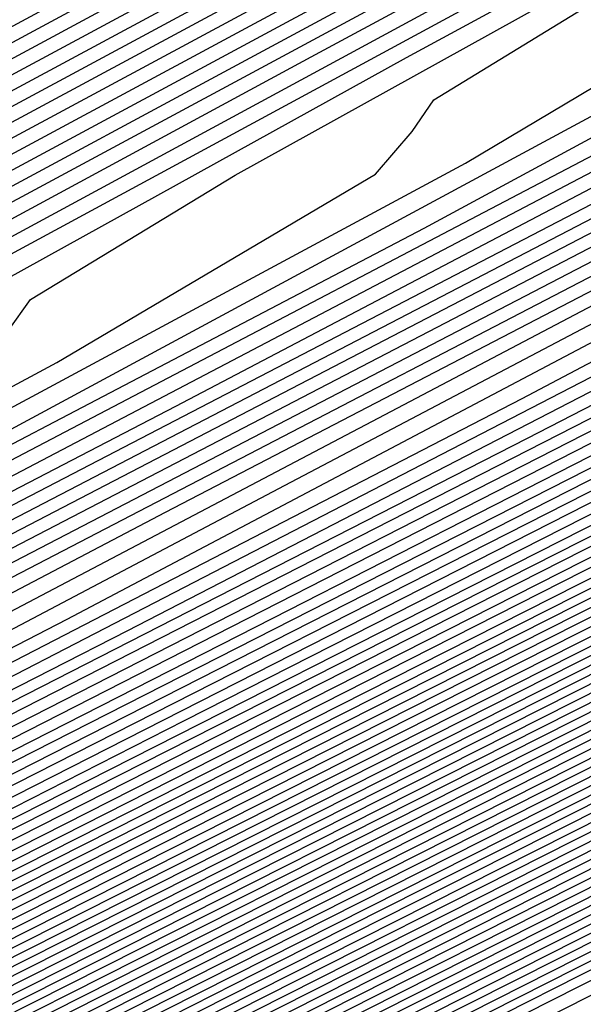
# Model space of a CAD drawing. Extents: x 3249832 to 3255657, y 13789405 to 13793316.
# Tile 470 of 656: x 3254730.337 to 3254731.321, y 13790595.907 to 13790597.625. Entities that reach past the tile are written whole.
import ezdxf

# ---------------------------------------------------------------- set-up
doc = ezdxf.new("R2010")
doc.units = 0
doc.header["$LTSCALE"] = 100
doc.header["$MEASUREMENT"] = 0
for name, color, linetype in [('GRATIO_CON', 10, 'CONTINUOUS'), ('GRATIO_ICON', 7, 'CONTINUOUS'), ('TARGETS_EAST', 7, 'CONTINUOUS')]:
    doc.layers.add(name, color=color, linetype=linetype)

# ---------------------------------------------------------------- blocks, each defined once
blk = doc.blocks.new('Gratio_032316_contours')
at = {"layer": 'GRATIO_CON', "color": 1, "linetype": 'Continuous', "flags": 128}
for points in [[(3254687.5981, 13790574.316), (3254694.5631, 13790577.6954), (3254702.7425, 13790581.6935), (3254709.6903, 13790585.0996), (3254713.5723, 13790587.005), (3254715.0027, 13790587.7087), (3254715.2076, 13790587.8111), (3254715.2155, 13790587.8162), (3254715.2646, 13790587.8408), (3254715.3952, 13790587.9046), (3254715.6275, 13790588.0179), (3254715.8997, 13790588.1512), (3254716.1297, 13790588.2654), (3254716.6303, 13790588.5199), (3254719.2939, 13790589.8681), (3254726.4082, 13790593.462), (3254739.168, 13790599.9031), (3254754.3988, 13790607.5903), (3254767.8337, 13790614.3719), (3254776.2164, 13790618.6078)], [(3254651.0069, 13790556.9616), (3254655.5123, 13790559.1072), (3254661.3217, 13790561.894), (3254668.1197, 13790565.1602), (3254674.8023, 13790568.3631), (3254680.0684, 13790570.8643), (3254683.1747, 13790572.3015), (3254685.6089, 13790573.4148), (3254689.4165, 13790575.2204), (3254695.9211, 13790578.3765), (3254703.5599, 13790582.1103), (3254710.0485, 13790585.2913), (3254713.674, 13790587.0708), (3254715.0098, 13790587.728), (3254715.2012, 13790587.8237), (3254715.5767, 13790588.0145), (3254718.1988, 13790589.3384), (3254725.3135, 13790592.9288), (3254738.0825, 13790599.3724), (3254753.3307, 13790607.0675), (3254766.7985, 13790613.8657), (3254775.2332, 13790618.1281)], [(3254651.9652, 13790557.4392), (3254656.6382, 13790559.6653), (3254662.6638, 13790562.5558), (3254669.7147, 13790565.9438), (3254676.6453, 13790569.2668), (3254682.1055, 13790571.8639), (3254685.3036, 13790573.3493), (3254687.6804, 13790574.4392), (3254691.2349, 13790576.1249), (3254697.2791, 13790579.0576), (3254704.3773, 13790582.5271), (3254710.4067, 13790585.483), (3254713.7756, 13790587.1366), (3254715.0169, 13790587.7472), (3254715.1948, 13790587.8363), (3254715.5637, 13790588.0238), (3254718.1399, 13790589.3246), (3254725.1298, 13790592.8522), (3254737.6771, 13790599.1838), (3254752.6727, 13790606.7516), (3254765.9448, 13790613.4511), (3254774.3039, 13790617.6754)], [(3254652.9236, 13790557.9168), (3254657.7641, 13790560.2233), (3254664.0059, 13790563.2177), (3254671.3097, 13790566.7274), (3254678.4883, 13790570.1706), (3254684.1427, 13790572.8635), (3254687.4325, 13790574.3972), (3254689.7518, 13790575.4635), (3254693.0532, 13790577.0293), (3254698.6371, 13790579.7386), (3254705.1948, 13790582.9439), (3254710.7649, 13790585.6747), (3254713.8772, 13790587.2023), (3254715.024, 13790587.7665), (3254715.1884, 13790587.8489), (3254715.5508, 13790588.0331), (3254718.0809, 13790589.3107), (3254724.9462, 13790592.7755), (3254737.2717, 13790598.9953), (3254752.0148, 13790606.4357), (3254765.0911, 13790613.0365), (3254773.3746, 13790617.2228)], [(3254651.3, 13790557.2133), (3254654.8403, 13790558.872), (3254660.0158, 13790561.3394), (3254666.6901, 13790564.5414), (3254674.4997, 13790568.2945), (3254682.1743, 13790571.9781), (3254688.2171, 13790574.8626), (3254691.6904, 13790576.4929), (3254693.8947, 13790577.5121), (3254696.69, 13790578.8381), (3254701.3532, 13790581.1008), (3254706.8296, 13790583.7776), (3254711.4814, 13790586.0581), (3254714.0805, 13790587.3339), (3254715.0382, 13790587.8051), (3254715.1756, 13790587.8741), (3254715.5248, 13790588.0517), (3254717.9631, 13790589.2831), (3254724.5788, 13790592.6221), (3254736.4608, 13790598.6182), (3254750.699, 13790605.8039), (3254763.3837, 13790612.2073), (3254771.5159, 13790616.3175)], [(3254652.1439, 13790557.6356), (3254655.7986, 13790559.3495), (3254661.1417, 13790561.8975), (3254668.0321, 13790565.2032), (3254676.0946, 13790569.078), (3254684.0173, 13790572.8819), (3254690.2542, 13790575.8622), (3254693.8193, 13790577.5407), (3254695.9661, 13790578.5364), (3254698.5083, 13790579.7426), (3254702.7112, 13790581.7819), (3254707.647, 13790584.1944), (3254711.8396, 13790586.2498), (3254714.1821, 13790587.3996), (3254715.0454, 13790587.8244), (3254715.1692, 13790587.8867), (3254715.5119, 13790588.061), (3254717.9042, 13790589.2693), (3254724.3952, 13790592.5454), (3254736.0554, 13790598.4297), (3254750.0411, 13790605.488), (3254762.53, 13790611.7927), (3254770.5866, 13790615.8649), (3254774.8217, 13790618.021)], [(3254692.2914, 13790576.8618), (3254695.9482, 13790578.5886), (3254698.0375, 13790579.5607), (3254700.3267, 13790580.647), (3254704.0693, 13790582.4629), (3254708.4644, 13790584.6112), (3254712.1978, 13790586.4415), (3254714.2838, 13790587.4654), (3254715.0525, 13790587.8436), (3254715.1628, 13790587.899), (3254715.1638, 13790587.9005), (3254715.1651, 13790587.902), (3254715.1662, 13790587.9033), (3254715.5018, 13790588.0733), (3254717.8471, 13790589.2573), (3254724.2124, 13790592.4695), (3254735.6502, 13790598.2414), (3254749.3832, 13790605.1722), (3254761.6763, 13790611.3781), (3254769.6572, 13790615.4123), (3254773.9041, 13790617.5743)], [(3254687.7034, 13790574.6894), (3254694.3286, 13790577.8614), (3254698.0771, 13790579.6365), (3254700.109, 13790580.5851), (3254702.1451, 13790581.5514), (3254705.4273, 13790583.144), (3254709.2818, 13790585.0281), (3254712.556, 13790586.6332), (3254714.3854, 13790587.5311), (3254715.0596, 13790587.8629), (3254715.1564, 13790587.9115), (3254715.1574, 13790587.913), (3254715.1587, 13790587.9145), (3254715.1597, 13790587.9158), (3254715.4888, 13790588.0826), (3254717.7882, 13790589.2435), (3254724.0287, 13790592.3929), (3254735.2448, 13790598.0529), (3254748.7253, 13790604.8563), (3254760.8226, 13790610.9635), (3254768.7279, 13790614.9597), (3254772.9866, 13790617.1276)], [(3254691.3894, 13790576.4969), (3254698.4029, 13790579.8606), (3254702.3349, 13790581.7322), (3254704.2518, 13790582.6337), (3254705.7818, 13790583.3603), (3254708.1433, 13790584.5061), (3254710.9167, 13790585.8617), (3254713.2724, 13790587.0166), (3254714.5887, 13790587.6627), (3254715.0738, 13790587.9014), (3254715.1436, 13790587.9366), (3254715.1446, 13790587.938), (3254715.1458, 13790587.9395), (3254715.1469, 13790587.941), (3254715.4628, 13790588.1013), (3254717.6703, 13790589.2159), (3254723.6614, 13790592.2395), (3254734.4339, 13790597.6758), (3254747.4094, 13790604.2245), (3254759.1152, 13790610.1344), (3254766.8692, 13790614.0544), (3254771.1515, 13790616.2343)], [(3254684.0695, 13790572.9958), (3254693.2324, 13790577.4007), (3254700.4401, 13790580.8601), (3254704.4638, 13790582.78), (3254706.3233, 13790583.658), (3254707.6001, 13790584.2647), (3254709.5014, 13790585.1872), (3254711.7343, 13790586.2788), (3254713.6314, 13790587.2092), (3254714.6921, 13790587.7304), (3254715.0837, 13790587.9238), (3254715.1405, 13790587.9531), (3254715.4499, 13790588.1105), (3254717.6114, 13790589.2021), (3254723.4777, 13790592.1629), (3254734.0285, 13790597.4873), (3254746.7515, 13790603.9086), (3254758.2615, 13790609.7198), (3254765.9399, 13790613.6018), (3254770.2339, 13790615.7876), (3254772.3576, 13790616.8983)], [(3254685.6645, 13790573.7793), (3254695.0754, 13790578.3044), (3254702.4773, 13790581.8597), (3254706.5928, 13790583.8279), (3254708.3947, 13790584.6823), (3254709.4185, 13790585.1691), (3254710.8594, 13790585.8683), (3254712.5517, 13790586.6956), (3254713.9896, 13790587.4009), (3254714.7937, 13790587.7962), (3254715.0908, 13790587.9432), (3254715.1341, 13790587.9658), (3254715.4369, 13790588.1198), (3254717.5524, 13790589.1883), (3254723.294, 13790592.0862), (3254733.6231, 13790597.2988), (3254746.0936, 13790603.5927), (3254757.4078, 13790609.3052), (3254765.0105, 13790613.1491), (3254769.3164, 13790615.3409), (3254771.4825, 13790616.4728)], [(3254687.2595, 13790574.5629), (3254696.9184, 13790579.2082), (3254704.5144, 13790582.8593), (3254708.7217, 13790584.8757), (3254710.4661, 13790585.7067), (3254711.2369, 13790586.0736), (3254712.2174, 13790586.5494), (3254713.3691, 13790587.1124), (3254714.3478, 13790587.5926), (3254714.8953, 13790587.862), (3254715.0978, 13790587.9625), (3254715.1276, 13790587.9785), (3254715.4239, 13790588.1292), (3254717.4935, 13790589.1745), (3254723.1104, 13790592.0095), (3254733.2176, 13790597.1102), (3254745.4357, 13790603.2768), (3254756.5541, 13790608.8906), (3254764.0812, 13790612.6965), (3254768.3988, 13790614.8943), (3254770.6075, 13790616.0472), (3254771.7108, 13790616.6657)], [(3254690.4495, 13790576.13), (3254700.6044, 13790581.0157), (3254708.5888, 13790584.8585), (3254712.9795, 13790586.9715), (3254714.609, 13790587.7553), (3254714.8736, 13790587.8824), (3254714.9335, 13790587.9115), (3254715.004, 13790587.9462), (3254715.0642, 13790587.9761), (3254715.0986, 13790587.9937), (3254715.112, 13790588.0013), (3254715.1148, 13790588.0038), (3254715.3979, 13790588.1479), (3254717.3756, 13790589.147), (3254722.743, 13790591.8562), (3254732.4068, 13790596.7332), (3254744.1198, 13790602.645), (3254754.8468, 13790608.0614), (3254762.2225, 13790611.7913), (3254766.5637, 13790614.0009), (3254768.8573, 13790615.1961), (3254770.0169, 13790615.8415), (3254770.6619, 13790616.237), (3254771.3382, 13790616.6417)], [(3254691.3246, 13790576.5671), (3254701.2561, 13790581.3455), (3254709.0349, 13790585.09), (3254713.3077, 13790587.1475), (3254714.8826, 13790587.9066), (3254715.1084, 13790588.0164), (3254715.3849, 13790588.1572), (3254717.3167, 13790589.1332), (3254722.5594, 13790591.7795), (3254732.0013, 13790596.5446), (3254743.4619, 13790602.3291), (3254753.9931, 13790607.6468), (3254761.2932, 13790611.3386), (3254765.6461, 13790613.5543), (3254767.9823, 13790614.7706), (3254769.17, 13790615.4294), (3254769.8305, 13790615.8319), (3254770.5233, 13790616.2441), (3254771.6468, 13790616.8582)], [(3254692.0922, 13790576.9523), (3254701.7295, 13790581.5891), (3254709.2424, 13790585.2057), (3254713.3647, 13790587.1907), (3254714.8842, 13790587.9231), (3254715.102, 13790588.0291), (3254715.3719, 13790588.1666), (3254717.2577, 13790589.1194), (3254722.3757, 13790591.7029), (3254731.5959, 13790596.3561), (3254742.804, 13790602.0133), (3254753.1394, 13790607.2322), (3254760.3638, 13790610.886), (3254764.7286, 13790613.1076), (3254767.1072, 13790614.345), (3254768.3231, 13790615.0173), (3254768.9992, 13790615.4268), (3254769.7083, 13790615.8466), (3254770.8588, 13790616.474), (3254772.2008, 13790617.2017)], [(3254683.086, 13790572.6396), (3254692.8597, 13790577.3375), (3254702.2029, 13790581.8327), (3254709.4499, 13790585.3213), (3254713.4218, 13790587.234), (3254714.8858, 13790587.9396), (3254715.0956, 13790588.0417), (3254715.359, 13790588.1759), (3254717.1988, 13790589.1056), (3254722.192, 13790591.6262), (3254731.1905, 13790596.1676), (3254742.1461, 13790601.6974), (3254752.2857, 13790606.8176), (3254759.4345, 13790610.4334), (3254763.811, 13790612.6609), (3254766.2321, 13790613.9195), (3254767.4761, 13790614.6052), (3254768.1678, 13790615.0216), (3254768.8934, 13790615.4491), (3254770.0708, 13790616.0899), (3254771.4446, 13790616.8335)], [(3254685.0376, 13790573.6106), (3254694.3948, 13790578.1075), (3254703.1496, 13790582.3192), (3254709.8648, 13790585.5517), (3254713.5359, 13790587.3196), (3254714.8889, 13790587.9721), (3254715.0828, 13790588.0668), (3254715.333, 13790588.1946), (3254717.0809, 13790589.0781), (3254721.8247, 13790591.4729), (3254730.3796, 13790595.7905), (3254740.8302, 13790601.0656), (3254750.5783, 13790605.9885), (3254757.5758, 13790609.5281), (3254761.9759, 13790611.7676), (3254764.482, 13790613.0684), (3254765.7823, 13790613.781), (3254766.5051, 13790614.2114), (3254767.2635, 13790614.6541), (3254768.4947, 13790615.3216), (3254769.9322, 13790616.0971), (3254771.1334, 13790616.7816)], [(3254686.0134, 13790574.0961), (3254695.1623, 13790578.4926), (3254703.623, 13790582.5627), (3254710.0723, 13790585.6672), (3254713.5929, 13790587.3627), (3254714.8905, 13790587.9885), (3254715.0765, 13790588.0794), (3254715.32, 13790588.2039), (3254717.022, 13790589.0643), (3254721.641, 13790591.3962), (3254729.9742, 13790595.602), (3254740.1723, 13790600.7497), (3254749.7246, 13790605.5739), (3254756.6465, 13790609.0755), (3254761.0584, 13790611.3209), (3254763.6069, 13790612.6429), (3254764.9354, 13790613.3689), (3254765.6738, 13790613.8062), (3254766.4486, 13790614.2565), (3254767.7067, 13790614.9375), (3254769.176, 13790615.729), (3254770.4045, 13790616.4267), (3254771.0551, 13790616.8757), (3254771.2495, 13790617.1191)], [(3254686.9892, 13790574.5817), (3254695.9299, 13790578.8778), (3254704.0964, 13790582.8062), (3254710.2798, 13790585.7827), (3254713.65, 13790587.4058), (3254714.8921, 13790588.0049), (3254715.0701, 13790588.092), (3254715.307, 13790588.2133), (3254716.963, 13790589.0505), (3254721.4573, 13790591.3195), (3254729.5688, 13790595.4135), (3254739.5144, 13790600.4338), (3254748.8709, 13790605.1593)], [(3254687.965, 13790575.0672), (3254696.6974, 13790579.2629), (3254704.5698, 13790583.0496), (3254710.4873, 13790585.8981), (3254713.707, 13790587.4489), (3254714.8937, 13790588.0213), (3254715.0637, 13790588.1046), (3254715.2941, 13790588.2226), (3254716.9041, 13790589.0367), (3254721.2737, 13790591.2429), (3254729.1633, 13790595.2249), (3254738.8565, 13790600.1179), (3254748.0172, 13790604.7447)], [(3254689.9166, 13790576.0383), (3254698.2325, 13790580.0332), (3254705.5166, 13790583.5369), (3254710.9023, 13790586.1303), (3254714.0382, 13790587.647), (3254716.632, 13790588.9334), (3254720.906, 13790591.0888), (3254728.3524, 13790594.8476), (3254737.5406, 13790599.4861), (3254746.3098, 13790603.9155)], [(3254690.8924, 13790576.5238), (3254699.0001, 13790580.4183), (3254705.9899, 13790583.7804), (3254711.1098, 13790586.2458), (3254714.0887, 13790587.6869), (3254716.581, 13790588.9235), (3254720.7224, 13790591.0121), (3254727.947, 13790594.6591), (3254736.8827, 13790599.1702), (3254745.4561, 13790603.5009)], [(3254691.8683, 13790577.0094), (3254699.7676, 13790580.8035), (3254706.4633, 13790584.0239), (3254711.3173, 13790586.3613), (3254714.1392, 13790587.7268), (3254716.5301, 13790588.9136), (3254720.5388, 13790590.9355), (3254727.5416, 13790594.4706), (3254736.2248, 13790598.8543), (3254744.6024, 13790603.0863), (3254751.0704, 13790606.3597)], [(3254684.5147, 13790573.5023), (3254692.8441, 13790577.4949), (3254700.5352, 13790581.1886), (3254706.9367, 13790584.2674), (3254711.5248, 13790586.4768), (3254714.1897, 13790587.7666), (3254716.4792, 13790588.9036), (3254720.3552, 13790590.8588), (3254727.1361, 13790594.2821), (3254735.5669, 13790598.5384), (3254743.7487, 13790602.6718), (3254750.1411, 13790605.9071)], [(3254686.5494, 13790574.5139), (3254694.7957, 13790578.466), (3254702.0703, 13790581.9589), (3254707.8835, 13790584.7544), (3254711.9397, 13790586.7079), (3254714.2907, 13790587.8464), (3254716.3774, 13790588.8837), (3254719.9879, 13790590.7055), (3254726.3253, 13790593.905), (3254734.251, 13790597.9066), (3254742.0413, 13790601.8426), (3254748.2824, 13790605.0018)], [(3254687.5668, 13790575.0197), (3254695.7715, 13790578.9516), (3254702.8378, 13790582.344), (3254708.3569, 13790584.9979), (3254712.1472, 13790586.8234), (3254714.3412, 13790587.8862), (3254716.3265, 13790588.8738), (3254719.8043, 13790590.6289), (3254725.9199, 13790593.7165), (3254733.5931, 13790597.5908), (3254741.1877, 13790601.428), (3254747.3531, 13790604.5492)], [(3254688.5842, 13790575.5255), (3254696.7473, 13790579.4371), (3254703.6054, 13790582.7292), (3254708.8303, 13790585.2414), (3254712.3547, 13790586.9389), (3254714.3917, 13790587.9261), (3254716.2755, 13790588.8639), (3254719.6207, 13790590.5522), (3254725.5145, 13790593.528), (3254732.9352, 13790597.2749), (3254740.334, 13790601.0134), (3254746.4237, 13790604.0966)], [(3254689.6015, 13790576.0313), (3254697.7231, 13790579.9226), (3254704.3729, 13790583.1143), (3254709.3036, 13790585.4849), (3254712.5622, 13790587.0544), (3254714.4422, 13790587.966), (3254716.2246, 13790588.8539), (3254719.4371, 13790590.4756), (3254725.1091, 13790593.3394), (3254732.2773, 13790596.959), (3254739.4803, 13790600.5988), (3254745.4944, 13790603.644)], [(3254691.6363, 13790577.0429), (3254699.6748, 13790580.8937), (3254705.908, 13790583.8846), (3254710.2504, 13790585.9718), (3254712.9771, 13790587.2855), (3254714.5432, 13790588.0457), (3254716.1228, 13790588.834), (3254719.0698, 13790590.3223), (3254724.2982, 13790592.9624), (3254730.9614, 13790596.3272), (3254737.7729, 13790599.7696), (3254743.6357, 13790602.7387), (3254748.2126, 13790605.0675)], [(3254692.6536, 13790577.5487), (3254700.6506, 13790581.3793), (3254706.6756, 13790584.2697), (3254710.7238, 13790586.2153), (3254713.1846, 13790587.401), (3254714.5937, 13790588.0856), (3254716.0719, 13790588.8241), (3254718.8862, 13790590.2456), (3254723.8928, 13790592.7739), (3254730.3035, 13790596.0113), (3254736.9192, 13790599.355), (3254742.7064, 13790602.2861), (3254747.295, 13790604.6208)], [(3254685.2107, 13790574.0117), (3254693.671, 13790578.0546), (3254701.6264, 13790581.8648), (3254707.4431, 13790584.6548), (3254711.1972, 13790586.4588), (3254713.3921, 13790587.5165), (3254714.6442, 13790588.1255), (3254716.0209, 13790588.8142), (3254718.7026, 13790590.169), (3254723.4874, 13790592.5853), (3254729.6456, 13790595.6954), (3254736.0655, 13790598.9404), (3254741.777, 13790601.8334), (3254746.3775, 13790604.1742)], [(3254686.1555, 13790574.4828), (3254694.6884, 13790578.5604), (3254702.6022, 13790582.3504), (3254708.2106, 13790585.04), (3254711.6706, 13790586.7023), (3254713.5996, 13790587.6321), (3254714.6947, 13790588.1653), (3254715.97, 13790588.8042), (3254718.519, 13790590.0923), (3254723.082, 13790592.3968), (3254728.9877, 13790595.3795), (3254735.2118, 13790598.5259), (3254740.8477, 13790601.3808), (3254745.4599, 13790603.7275)], [(3254688.0451, 13790575.4249), (3254696.7231, 13790579.572), (3254704.5538, 13790583.3214), (3254709.7457, 13790585.8102), (3254712.6173, 13790587.189), (3254714.0145, 13790587.8622), (3254714.6772, 13790588.1834), (3254714.921, 13790588.3035), (3254714.9555, 13790588.3228), (3254715.0737, 13790588.3847), (3254715.9023, 13790588.8045), (3254718.1514, 13790589.9405), (3254722.271, 13790592.0202), (3254727.6719, 13790594.7478), (3254733.5044, 13790597.6967), (3254738.989, 13790600.4756), (3254743.6248, 13790602.8341), (3254746.9805, 13790604.5574)], [(3254688.9898, 13790575.8959), (3254697.7405, 13790580.0778), (3254705.5297, 13790583.8072), (3254710.5133, 13790586.1957), (3254713.0907, 13790587.4331), (3254714.222, 13790587.9784), (3254714.7343, 13790588.2272), (3254714.9226, 13790588.3206), (3254714.9492, 13790588.336), (3254715.0608, 13790588.3945), (3254715.8434, 13790588.791), (3254717.9677, 13790589.864), (3254721.8656, 13790591.8317), (3254727.0139, 13790594.4319), (3254732.6507, 13790597.2821), (3254738.0597, 13790600.0229), (3254742.7072, 13790602.3875), (3254746.1055, 13790604.1319)], [(3254689.9346, 13790576.367), (3254698.7579, 13790580.5836), (3254706.5055, 13790584.2927), (3254711.2809, 13790586.5807), (3254713.5641, 13790587.6764), (3254714.4295, 13790588.0938), (3254714.7913, 13790588.2703), (3254714.9242, 13790588.3372), (3254714.9428, 13790588.3489), (3254715.0479, 13790588.4041), (3254715.7845, 13790588.7774), (3254717.7841, 13790589.7874), (3254721.4602, 13790591.6432), (3254726.356, 13790594.116), (3254731.797, 13790596.8675), (3254737.1303, 13790599.5703), (3254741.7897, 13790601.9408), (3254745.2304, 13790603.7063)], [(3254690.8794, 13790576.838), (3254699.7752, 13790581.0894), (3254707.4813, 13790584.7781), (3254712.0484, 13790586.9658), (3254714.0375, 13790587.9198), (3254714.637, 13790588.2092), (3254714.8484, 13790588.3135), (3254714.9258, 13790588.3538), (3254714.9365, 13790588.3618), (3254715.0349, 13790588.4138), (3254715.7256, 13790588.7638), (3254717.6004, 13790589.7108), (3254721.0548, 13790591.4547), (3254725.6981, 13790593.8001), (3254730.9433, 13790596.4529), (3254736.201, 13790599.1177), (3254740.8721, 13790601.4941), (3254744.3553, 13790603.2808), (3254746.3031, 13790604.3029)], [(3254692.4887, 13790577.6457), (3254701.3754, 13790581.893), (3254708.9279, 13790585.5089), (3254713.1479, 13790587.5316), (3254714.7022, 13790588.2788), (3254714.9237, 13790588.3879), (3254715.009, 13790588.4331), (3254715.6077, 13790588.7367), (3254717.2331, 13790589.5577), (3254720.2439, 13790591.0777), (3254724.3823, 13790593.1684), (3254729.2359, 13790595.6237), (3254734.3423, 13790598.2124), (3254739.037, 13790600.6008), (3254742.6052, 13790602.4297), (3254744.6092, 13790603.4787), (3254745.7211, 13790604.0829)], [(3254685.5623, 13790574.3682), (3254692.9579, 13790577.8894), (3254701.6558, 13790582.0461), (3254709.0481, 13790585.5838), (3254713.1792, 13790587.561), (3254714.7014, 13790588.2896), (3254714.9188, 13790588.3948), (3254714.9975, 13790588.4372), (3254715.5498, 13790588.7195), (3254717.0499, 13790589.4795), (3254719.8386, 13790590.8887), (3254723.7244, 13790592.8524), (3254728.3822, 13790595.2091), (3254733.413, 13790597.7598), (3254738.1195, 13790600.1541), (3254741.7301, 13790602.0041), (3254743.7623, 13790603.0666), (3254744.8898, 13790603.6778)], [(3254686.1924, 13790574.6882), (3254693.4274, 13790578.1329), (3254701.9363, 13790582.1993), (3254709.1682, 13790585.6599), (3254713.2098, 13790587.5938), (3254714.6992, 13790588.3063), (3254714.9121, 13790588.4088), (3254714.9844, 13790588.4475), (3254715.4908, 13790588.7062), (3254716.8662, 13790589.403), (3254719.4332, 13790590.7003), (3254723.0664, 13790592.5365), (3254727.5286, 13790594.7946), (3254732.4837, 13790597.3072), (3254737.2019, 13790599.7074), (3254740.855, 13790601.5786), (3254742.9154, 13790602.6545), (3254744.0584, 13790603.2727), (3254745.2603, 13790603.921)], [(3254686.8224, 13790575.0082), (3254693.8968, 13790578.3764), (3254702.2169, 13790582.3524), (3254709.2883, 13790585.736), (3254713.2404, 13790587.6267), (3254714.6969, 13790588.3229), (3254714.9054, 13790588.4228), (3254714.9712, 13790588.4578), (3254715.4318, 13790588.693), (3254716.6825, 13790589.3266), (3254719.0277, 13790590.5118), (3254722.4085, 13790592.2206), (3254726.6749, 13790594.38), (3254731.5543, 13790596.8545), (3254736.2844, 13790599.2608), (3254739.9799, 13790601.153), (3254742.0685, 13790602.2424), (3254743.2271, 13790602.8675), (3254744.4453, 13790603.5235), (3254746.4302, 13790604.5655)], [(3254688.0825, 13790575.6481), (3254694.8356, 13790578.8633), (3254702.778, 13790582.6587), (3254709.5285, 13790585.8883), (3254713.3016, 13790587.6925), (3254714.6925, 13790588.3563), (3254714.8919, 13790588.4508), (3254714.9449, 13790588.4784), (3254715.3138, 13790588.6665), (3254716.3151, 13790589.1737), (3254718.2169, 13790590.1349), (3254721.0927, 13790591.5889), (3254724.9675, 13790593.5508), (3254729.6956, 13790595.9493), (3254734.4493, 13790598.3674), (3254738.2298, 13790600.3019), (3254740.3746, 13790601.4183), (3254741.5643, 13790602.0572), (3254742.8154, 13790602.7285), (3254744.8542, 13790603.7972)], [(3254688.7126, 13790575.9681), (3254695.3051, 13790579.1068), (3254703.0585, 13790582.8118), (3254709.6486, 13790585.9644), (3254713.3321, 13790587.7254), (3254714.6902, 13790588.373), (3254714.8852, 13790588.4648), (3254714.9318, 13790588.4887), (3254715.2548, 13790588.6532), (3254716.1314, 13790589.0973), (3254717.8114, 13790589.9464), (3254720.4348, 13790591.273), (3254724.1138, 13790593.1362), (3254728.7663, 13790595.4966), (3254733.5317, 13790597.9207), (3254737.3547, 13790599.8764), (3254739.5277, 13790601.0062), (3254740.733, 13790601.6521), (3254742.0005, 13790602.331), (3254744.0662, 13790603.4131), (3254746.4898, 13790604.6831)], [(3254689.3426, 13790576.2881), (3254695.7745, 13790579.3503), (3254703.3391, 13790582.965), (3254709.7687, 13790586.0406), (3254713.3627, 13790587.7583), (3254714.688, 13790588.3896), (3254714.8784, 13790588.4788), (3254714.9186, 13790588.4989), (3254715.1958, 13790588.64), (3254715.9477, 13790589.0209), (3254717.406, 13790589.758), (3254719.7768, 13790590.9571), (3254723.2601, 13790592.7216), (3254727.837, 13790595.044), (3254732.6141, 13790597.4741), (3254736.4797, 13790599.4508), (3254738.6808, 13790600.5941), (3254739.9016, 13790601.247), (3254741.1856, 13790601.9335), (3254743.2781, 13790603.029), (3254745.7336, 13790604.3149)], [(3254689.9727, 13790576.6081), (3254696.2439, 13790579.5938), (3254703.6196, 13790583.1181), (3254709.8888, 13790586.1167), (3254713.3933, 13790587.7912), (3254714.6858, 13790588.4063), (3254714.8717, 13790588.4927), (3254714.9055, 13790588.5092), (3254715.1367, 13790588.6267), (3254715.764, 13790588.9444), (3254717.0006, 13790589.5695), (3254719.1189, 13790590.6412), (3254722.4064, 13790592.307), (3254726.9076, 13790594.5914), (3254731.6966, 13790597.0274), (3254735.6046, 13790599.0253), (3254737.8339, 13790600.182), (3254739.0703, 13790600.8418), (3254740.3706, 13790601.5359), (3254742.4901, 13790602.6448), (3254744.9774, 13790603.9467)], [(3254691.2328, 13790577.248), (3254697.1828, 13790580.0808), (3254704.1807, 13790583.4244), (3254710.129, 13790586.269), (3254713.4545, 13790587.8569), (3254714.6813, 13790588.4397), (3254714.8582, 13790588.5207), (3254714.8792, 13790588.5298), (3254715.0187, 13790588.6002), (3254715.3966, 13790588.7916), (3254716.1897, 13790589.1926), (3254717.8031, 13790590.0095), (3254720.699, 13790591.4778), (3254725.0489, 13790593.6861), (3254729.8615, 13790596.1341), (3254733.8544, 13790598.1742), (3254736.14, 13790599.3578), (3254737.4076, 13790600.0316), (3254738.7408, 13790600.7409), (3254740.9141, 13790601.8765), (3254743.4649, 13790603.2103), (3254745.6215, 13790604.3595)], [(3254724.1196, 13790593.2335), (3254728.9439, 13790595.6874), (3254732.9794, 13790597.7486), (3254735.2931, 13790598.9457), (3254736.5762, 13790599.6264), (3254737.9258, 13790600.3434), (3254740.1261, 13790601.4924), (3254742.7087, 13790602.8421), (3254744.8926, 13790604.0046)], [(3254723.1903, 13790592.7809), (3254728.0264, 13790595.2407), (3254732.1043, 13790597.3231), (3254734.4462, 13790598.5336), (3254735.7448, 13790599.2213), (3254737.1109, 13790599.9459), (3254739.3381, 13790601.1082), (3254741.9525, 13790602.4739), (3254744.1637, 13790603.6497), (3254745.3795, 13790604.3396)], [(3254690.0632, 13790576.7709), (3254693.123, 13790578.2079), (3254698.591, 13790580.8113), (3254705.0221, 13790583.884), (3254710.4885, 13790586.4982), (3254713.5444, 13790587.9574), (3254714.6719, 13790588.4924), (3254714.8349, 13790588.5658), (3254714.9582, 13790588.6248), (3254715.8092, 13790589.0544), (3254718.1159, 13790590.2241), (3254722.2424, 13790592.3192), (3254727.097, 13790594.7881), (3254731.2239, 13790596.8948), (3254733.5977, 13790598.1207), (3254734.9133, 13790598.8161), (3254736.296, 13790599.5483), (3254738.55, 13790600.7241), (3254741.1963, 13790602.1057), (3254743.4348, 13790603.2948), (3254744.6662, 13790603.9913), (3254745.0955, 13790604.2901)], [(3254726.0488, 13790594.2943), (3254729.8279, 13790596.2235), (3254732.0087, 13790597.3498), (3254733.2637, 13790598.0124), (3254734.6661, 13790598.7533), (3254736.974, 13790599.9558), (3254739.6839, 13790601.3694), (3254741.9769, 13790602.585), (3254743.2398, 13790603.2949), (3254743.6817, 13790603.5966), (3254743.7175, 13790603.689), (3254743.7354, 13790603.7605), (3254744.0182, 13790603.959), (3254744.8221, 13790604.4219)], [(3254725.5247, 13790594.0474), (3254729.1299, 13790595.8879), (3254731.2143, 13790596.9644), (3254732.4389, 13790597.6106), (3254733.8512, 13790598.3558), (3254736.186, 13790599.5716), (3254738.9277, 13790601.0012), (3254741.248, 13790602.23), (3254742.5266, 13790602.9467), (3254742.9749, 13790603.2499), (3254743.0122, 13790603.3413), (3254743.0312, 13790603.4119), (3254743.3179, 13790603.6114), (3254744.1316, 13790604.0787), (3254745.6476, 13790604.909)], [(3254725.0006, 13790593.8006), (3254728.4319, 13790595.5522), (3254730.4198, 13790596.5789), (3254731.6141, 13790597.2088), (3254733.0362, 13790597.9583), (3254735.398, 13790599.1875), (3254738.1715, 13790600.633), (3254740.5191, 13790601.8751), (3254741.8134, 13790602.5984), (3254742.268, 13790602.9031), (3254742.3069, 13790602.9935), (3254742.327, 13790603.0633), (3254742.6177, 13790603.2637), (3254743.4411, 13790603.7356), (3254744.9748, 13790604.5749)], [(3254724.4765, 13790593.5537), (3254727.7338, 13790595.2166), (3254729.6254, 13790596.1934), (3254730.7893, 13790596.807), (3254732.2213, 13790597.5607), (3254734.6099, 13790598.8034), (3254737.4153, 13790600.2648), (3254739.7902, 13790601.5202), (3254741.1002, 13790602.2502), (3254741.5612, 13790602.5564), (3254741.6016, 13790602.6458), (3254741.6228, 13790602.7147), (3254741.9174, 13790602.9161), (3254742.7506, 13790603.3925), (3254744.302, 13790604.2409), (3254746.4073, 13790605.3777)], [(3254726.3378, 13790594.5453), (3254728.0364, 13790595.4225), (3254729.1397, 13790596.0034), (3254730.5914, 13790596.7657), (3254733.0339, 13790598.0351), (3254735.9029, 13790599.5284), (3254738.3324, 13790600.8104), (3254739.6738, 13790601.5537), (3254740.1474, 13790601.863), (3254740.191, 13790601.9504), (3254740.2145, 13790602.0175), (3254740.5169, 13790602.2209), (3254741.3696, 13790602.7062), (3254742.9564, 13790603.5729), (3254745.1093, 13790604.735)], [(3254725.6398, 13790594.2097), (3254727.242, 13790595.0371), (3254728.3149, 13790595.6016), (3254729.7765, 13790596.3682), (3254732.2459, 13790597.6509), (3254735.1467, 13790599.1602), (3254737.6035, 13790600.4555), (3254738.9606, 13790601.2055), (3254739.4406, 13790601.5162), (3254739.4857, 13790601.6027), (3254739.5103, 13790601.6689), (3254739.8166, 13790601.8732), (3254740.6791, 13790602.3631), (3254742.2835, 13790603.2388), (3254744.4603, 13790604.4136), (3254746.951, 13790605.7536)], [(3254726.4475, 13790594.6516), (3254727.4901, 13790595.1998), (3254728.9615, 13790595.9707), (3254731.4579, 13790597.2668), (3254734.3904, 13790598.792), (3254736.8745, 13790600.1006), (3254738.2473, 13790600.8573), (3254738.7337, 13790601.1695), (3254738.7804, 13790601.255), (3254738.8061, 13790601.3203), (3254739.1163, 13790601.5256), (3254739.9886, 13790602.0199), (3254741.6107, 13790602.9048), (3254743.8113, 13790604.0922), (3254746.3292, 13790605.4468)], [(3254726.6653, 13790594.798), (3254728.1466, 13790595.5731), (3254730.6698, 13790596.8826), (3254733.6342, 13790598.4238), (3254736.1456, 13790599.7456), (3254737.5341, 13790600.5091), (3254738.0268, 13790600.8228), (3254738.0751, 13790600.9073), (3254738.1019, 13790600.9716), (3254738.4161, 13790601.178), (3254739.2981, 13790601.6768), (3254740.9379, 13790602.5708), (3254743.1622, 13790603.7708), (3254745.7073, 13790605.14)], [(3254726.5167, 13790594.7781), (3254729.0938, 13790596.1143), (3254732.1218, 13790597.6874), (3254734.6878, 13790599.0358), (3254736.1077, 13790599.8126), (3254736.6131, 13790600.1293), (3254736.6645, 13790600.2119), (3254736.6935, 13790600.2744), (3254737.0155, 13790600.4827), (3254737.9171, 13790600.9906), (3254739.5923, 13790601.9027), (3254741.8642, 13790603.128), (3254744.4636, 13790604.5264), (3254747.1108, 13790605.9534)], [(3254725.7018, 13790594.3806), (3254728.3058, 13790595.7302), (3254731.3656, 13790597.3192), (3254733.9589, 13790598.6809), (3254735.3945, 13790599.4644), (3254735.9062, 13790599.7826), (3254735.9592, 13790599.8642), (3254735.9893, 13790599.9258), (3254736.3152, 13790600.1351), (3254737.2266, 13790600.6474), (3254738.9195, 13790601.5687), (3254741.2152, 13790602.8067), (3254743.8418, 13790604.2196), (3254746.5167, 13790605.6615)], [(3254724.8869, 13790593.9831), (3254727.5178, 13790595.346), (3254730.6094, 13790596.951), (3254733.23, 13790598.326), (3254734.6813, 13790599.1162), (3254735.1994, 13790599.4358), (3254735.2539, 13790599.5165), (3254735.2851, 13790599.5772), (3254735.615, 13790599.7875), (3254736.5361, 13790600.3043), (3254738.2467, 13790601.2347), (3254740.5662, 13790602.4853), (3254743.2199, 13790603.9128), (3254745.9225, 13790605.3696)], [(3254726.7297, 13790594.9619), (3254729.8532, 13790596.5828), (3254732.5011, 13790597.9711), (3254733.9681, 13790598.7679), (3254734.4925, 13790599.0891), (3254734.5486, 13790599.1688), (3254734.5809, 13790599.2286), (3254734.9147, 13790599.4398), (3254735.8456, 13790599.9612), (3254737.5738, 13790600.9006), (3254739.9172, 13790602.1639), (3254742.5981, 13790603.606), (3254745.3284, 13790605.0776)], [(3254725.1537, 13790594.1936), (3254728.3408, 13790595.8464), (3254731.0432, 13790597.2612), (3254732.5416, 13790598.0715), (3254733.0788, 13790598.3956), (3254733.138, 13790598.4734), (3254733.1725, 13790598.5314), (3254733.5142, 13790598.7446), (3254734.4647, 13790599.2749), (3254736.2282, 13790600.2326), (3254738.6192, 13790601.5211), (3254741.3544, 13790602.9924), (3254744.14, 13790604.4938), (3254746.6389, 13790605.8542)], [(3254724.3657, 13790593.8095), (3254727.5846, 13790595.4782), (3254730.3143, 13790596.9063), (3254731.8284, 13790597.7233), (3254732.3719, 13790598.0489), (3254732.4327, 13790598.1257), (3254732.4683, 13790598.1828), (3254732.8139, 13790598.397), (3254733.7742, 13790598.9318), (3254735.5554, 13790599.8985), (3254737.9702, 13790601.1997), (3254740.7326, 13790602.6856), (3254743.5459, 13790604.2018), (3254746.0696, 13790605.5755)], [(3254726.8284, 13790595.11), (3254729.5854, 13790596.5514), (3254731.1152, 13790597.375), (3254731.6651, 13790597.7022), (3254731.7274, 13790597.7779), (3254731.7641, 13790597.8342), (3254732.1136, 13790598.0493), (3254733.0837, 13790598.5886), (3254734.8826, 13790599.5645), (3254737.3212, 13790600.8783), (3254740.1107, 13790602.3788), (3254742.9517, 13790603.9099), (3254745.5004, 13790605.2968)], [(3254726.0722, 13790594.7418), (3254728.8565, 13790596.1965), (3254730.402, 13790597.0268), (3254730.9582, 13790597.3554), (3254731.0222, 13790597.4302), (3254731.0599, 13790597.4856), (3254731.4133, 13790597.7017), (3254732.3932, 13790598.2455), (3254734.2098, 13790599.2305), (3254736.6721, 13790600.557), (3254739.4889, 13790602.072), (3254742.3576, 13790603.618), (3254744.9312, 13790605.0181)], [(3254724.5597, 13790594.0055), (3254727.3987, 13790595.4866), (3254728.9756, 13790596.3303), (3254729.5445, 13790596.662), (3254729.6116, 13790596.7348), (3254729.6515, 13790596.7883), (3254730.0128, 13790597.0065), (3254731.0122, 13790597.5592), (3254732.8641, 13790598.5624), (3254735.3741, 13790599.9142), (3254738.2452, 13790601.4584), (3254741.1692, 13790603.0341), (3254743.7928, 13790604.4607), (3254745.7514, 13790605.5527)], [(3254726.6698, 13790595.1317), (3254728.2624, 13790595.9821), (3254728.8376, 13790596.3152), (3254728.9063, 13790596.3871), (3254728.9473, 13790596.4397), (3254729.3125, 13790596.6588), (3254730.3217, 13790597.2161), (3254732.1913, 13790598.2284), (3254734.7251, 13790599.5928), (3254737.6234, 13790601.1516), (3254740.5751, 13790602.7422), (3254743.2236, 13790604.1819), (3254745.201, 13790605.2835)], [(3254725.9781, 13790594.796), (3254727.5602, 13790595.6396), (3254728.1321, 13790595.9692), (3254728.201, 13790596.0394), (3254728.2432, 13790596.0911), (3254728.6123, 13790596.3112), (3254729.6312, 13790596.873), (3254731.5185, 13790597.8944), (3254734.0761, 13790599.2714), (3254737.0015, 13790600.8448), (3254739.9809, 13790602.4502), (3254742.6544, 13790603.9032), (3254744.6507, 13790605.0144), (3254745.719, 13790605.6546)], [(3254726.8879, 13790595.3125), (3254727.4304, 13790595.6251), (3254727.4957, 13790595.6917), (3254727.539, 13790595.7425), (3254727.912, 13790595.9636), (3254728.9407, 13790596.5299), (3254730.8457, 13790597.5603), (3254733.4271, 13790598.95), (3254736.3797, 13790600.538), (3254739.3867, 13790602.1583), (3254742.0852, 13790603.6245), (3254744.1004, 13790604.7453), (3254745.1792, 13790605.3901)], [(3254726.5114, 13790595.2683), (3254727.5597, 13790595.8436), (3254729.5001, 13790596.8923), (3254732.1291, 13790598.3073), (3254735.136, 13790599.9244), (3254738.1984, 13790601.5744), (3254740.9468, 13790603.0671), (3254742.9997, 13790604.207), (3254744.0997, 13790604.8611), (3254744.4835, 13790605.1454), (3254744.5116, 13790605.2382), (3254744.5122, 13790605.3046), (3254744.6836, 13790605.4556), (3254745.1918, 13790605.789)], [(3254726.8692, 13790595.5005), (3254728.8273, 13790596.5582), (3254731.4801, 13790597.9859), (3254734.5142, 13790599.6176), (3254737.6043, 13790601.2825), (3254740.3776, 13790602.7884), (3254742.4494, 13790603.9379), (3254743.5599, 13790604.5966), (3254743.948, 13790604.8818), (3254743.9772, 13790604.9739), (3254743.9785, 13790605.0395), (3254744.152, 13790605.1909), (3254744.6652, 13790605.5266), (3254745.6126, 13790606.1037)], [(3254726.1787, 13790595.1573), (3254728.1544, 13790596.2242), (3254730.8311, 13790597.6645), (3254733.8923, 13790599.3108), (3254737.0101, 13790600.9906), (3254739.8083, 13790602.5097), (3254741.8991, 13790603.6688), (3254743.0202, 13790604.3321), (3254743.4125, 13790604.6182), (3254743.4428, 13790604.7095), (3254743.4448, 13790604.7744), (3254743.6204, 13790604.9262), (3254744.1386, 13790605.2643), (3254745.0947, 13790605.8461)], [(3254725.4882, 13790594.8142), (3254727.4816, 13790595.8902), (3254730.1821, 13790597.3431), (3254733.2705, 13790599.004), (3254736.4159, 13790600.6987), (3254739.2391, 13790602.231), (3254741.3488, 13790603.3996), (3254742.4804, 13790604.0675), (3254742.877, 13790604.3547), (3254742.9084, 13790604.4452), (3254742.9111, 13790604.5093), (3254743.0888, 13790604.6615), (3254743.612, 13790605.0019), (3254744.5768, 13790605.5886), (3254745.7826, 13790606.31)], [(3254726.136, 13790595.2221), (3254728.884, 13790596.7003), (3254732.0268, 13790598.3905), (3254735.2276, 13790600.1148), (3254738.1007, 13790601.6735), (3254740.2481, 13790602.8614), (3254741.4009, 13790603.5385), (3254741.806, 13790603.8275), (3254741.8396, 13790603.9165), (3254741.8437, 13790603.9792), (3254742.0257, 13790604.132), (3254742.5588, 13790604.4772), (3254743.541, 13790605.0735), (3254744.7681, 13790605.8073)], [(3254725.4632, 13790594.8881), (3254728.235, 13790596.3789), (3254731.405, 13790598.0837), (3254734.6335, 13790599.8229), (3254737.5315, 13790601.3948), (3254739.6978, 13790602.5923), (3254740.8611, 13790603.274), (3254741.2705, 13790603.5639), (3254741.3051, 13790603.6521), (3254741.31, 13790603.7141), (3254741.4941, 13790603.8673), (3254742.0322, 13790604.2148), (3254743.023, 13790604.816), (3254744.2609, 13790605.556), (3254745.4639, 13790606.2766)], [(3254724.7904, 13790594.5541), (3254727.586, 13790596.0576), (3254730.7831, 13790597.7769), (3254734.0393, 13790599.5309), (3254736.9623, 13790601.1161), (3254739.1475, 13790602.3231), (3254740.3214, 13790603.0095), (3254740.735, 13790603.3004), (3254740.7707, 13790603.3878), (3254740.7763, 13790603.449), (3254740.9625, 13790603.6026), (3254741.5056, 13790603.9525), (3254742.5051, 13790604.5584), (3254743.7537, 13790605.3047), (3254744.967, 13790606.0314)], [(3254726.937, 13790595.7362), (3254730.1613, 13790597.4701), (3254733.4451, 13790599.239), (3254736.3931, 13790600.8374), (3254738.5972, 13790602.054), (3254739.7816, 13790602.745), (3254740.1996, 13790603.0368), (3254740.2363, 13790603.1234), (3254740.2426, 13790603.1839), (3254740.4309, 13790603.3379), (3254740.979, 13790603.6901), (3254741.9872, 13790604.3009), (3254743.2464, 13790605.0534), (3254744.4701, 13790605.7863), (3254745.4248, 13790606.3694)], [(3254725.639, 13790595.0934), (3254728.9176, 13790596.8565), (3254732.2568, 13790598.6551), (3254735.2547, 13790600.28), (3254737.4965, 13790601.5157), (3254738.7021, 13790602.216), (3254739.1286, 13790602.5096), (3254739.1675, 13790602.5947), (3254739.1753, 13790602.6537), (3254739.3678, 13790602.8085), (3254739.9258, 13790603.1654), (3254740.9514, 13790603.7858), (3254742.2319, 13790604.5507), (3254743.4762, 13790605.2959), (3254744.4471, 13790605.8888), (3254745.1243, 13790606.3232)]]:
    blk.add_lwpolyline(points, dxfattribs=at)
at = {"layer": 'GRATIO_ICON', "color": 7, "linetype": 'Continuous', "flags": 128}
for points in [[(3254685.7798, 13790573.4116), (3254693.205, 13790577.0144), (3254701.9251, 13790581.2767), (3254709.3321, 13790584.9079), (3254713.4707, 13790586.9393), (3254714.9956, 13790587.6894), (3254715.2139, 13790587.7986), (3254715.2149, 13790587.8005), (3254715.2162, 13790587.8019), (3254715.2173, 13790587.8026), (3254715.2461, 13790587.8166), (3254715.4433, 13790587.9122), (3254715.9777, 13790588.1718), (3254716.9333, 13790588.637), (3254718.0552, 13790589.1862), (3254719.0038, 13790589.6573), (3254719.8847, 13790590.1096), (3254722.5847, 13790591.4891), (3254729.4359, 13790594.9632), (3254741.6976, 13790601.1604), (3254756.3385, 13790608.5526), (3254769.2546, 13790615.0727), (3254777.3138, 13790619.1453)], [(3254650.456, 13790556.7909), (3254653.8819, 13790558.3944), (3254658.8899, 13790560.7814), (3254665.348, 13790563.8795), (3254672.9047, 13790567.5109), (3254680.3313, 13790571.0744), (3254686.1799, 13790573.8631), (3254689.5614, 13790575.445), (3254691.8232, 13790576.4878), (3254694.8716, 13790577.9337), (3254699.9952, 13790580.4197), (3254706.0122, 13790583.3608), (3254711.1231, 13790585.8664), (3254713.9789, 13790587.2681), (3254715.0311, 13790587.7858), (3254715.182, 13790587.8615), (3254715.5378, 13790588.0424), (3254718.022, 13790589.2969), (3254724.7625, 13790592.6988), (3254736.8662, 13790598.8068), (3254751.3569, 13790606.1198), (3254764.2374, 13790612.6219), (3254772.4452, 13790616.7702)], [(3254689.5464, 13790575.5932), (3254696.3658, 13790578.861), (3254700.206, 13790580.6843), (3254702.1804, 13790581.6094), (3254703.9634, 13790582.4559), (3254706.7853, 13790583.8251), (3254710.0993, 13790585.4449), (3254712.9142, 13790586.8249), (3254714.487, 13790587.5969), (3254715.0667, 13790587.8821), (3254715.15, 13790587.924), (3254715.151, 13790587.9255), (3254715.1523, 13790587.927), (3254715.1533, 13790587.9284), (3254715.4758, 13790588.0919), (3254717.7293, 13790589.2297), (3254723.845, 13790592.3162), (3254734.8393, 13790597.8643), (3254748.0673, 13790604.5404), (3254759.9689, 13790610.549), (3254767.7985, 13790614.507), (3254772.069, 13790616.681)], [(3254688.8545, 13790575.3465), (3254698.7614, 13790580.112), (3254706.5516, 13790583.8589), (3254710.8506, 13790585.9236), (3254712.5376, 13790586.731), (3254713.0553, 13790586.9782), (3254713.5756, 13790587.2308), (3254714.1868, 13790587.5298), (3254714.7063, 13790587.7849), (3254714.9972, 13790587.9284), (3254715.1051, 13790587.9822), (3254715.1213, 13790587.9913), (3254715.4109, 13790588.1386), (3254717.4346, 13790589.1608), (3254722.9267, 13790591.9329), (3254732.8122, 13790596.9217), (3254744.7777, 13790602.9609), (3254755.7004, 13790608.476), (3254763.1518, 13790612.2439), (3254767.4812, 13790614.4476), (3254769.7324, 13790615.6217), (3254770.8638, 13790616.2536), (3254771.4933, 13790616.6422)], [(3254684.0618, 13790573.1252), (3254693.6273, 13790577.7228), (3254702.6763, 13790582.0764), (3254709.6574, 13790585.437), (3254713.4789, 13790587.2772), (3254714.8874, 13790587.9561), (3254715.0892, 13790588.0544), (3254715.346, 13790588.1853), (3254717.1399, 13790589.0918), (3254722.0083, 13790591.5495), (3254730.785, 13790595.979), (3254741.4882, 13790601.3815), (3254751.432, 13790606.4031), (3254758.5051, 13790609.9807), (3254762.8935, 13790612.2142), (3254765.357, 13790613.4939), (3254766.6292, 13790614.1931), (3254767.3365, 13790614.6165), (3254768.0785, 13790615.0516), (3254769.2828, 13790615.7057), (3254770.6884, 13790616.4653), (3254771.8624, 13790617.1365)], [(3254688.9408, 13790575.5527), (3254697.465, 13790579.6481), (3254705.0432, 13790583.2935), (3254710.6948, 13790586.0147), (3254713.9877, 13790587.6072), (3254716.6829, 13790588.9434), (3254721.0897, 13790591.1654), (3254728.7578, 13790595.0362), (3254738.1985, 13790599.802), (3254747.1635, 13790604.3301)], [(3254685.532, 13790574.0081), (3254693.8199, 13790577.9805), (3254701.3027, 13790581.5737), (3254707.4101, 13790584.5109), (3254711.7322, 13790586.5924), (3254714.2402, 13790587.8065), (3254716.4283, 13790588.8937), (3254720.1716, 13790590.7822), (3254726.7307, 13790594.0935), (3254734.909, 13790598.2225), (3254742.895, 13790602.2572), (3254749.2118, 13790605.4545)], [(3254690.6189, 13790576.5371), (3254698.699, 13790580.4082), (3254705.1405, 13790583.4994), (3254709.777, 13790585.7284), (3254712.7697, 13790587.17), (3254714.4927, 13790588.0059), (3254716.1737, 13790588.844), (3254719.2534, 13790590.3989), (3254724.7036, 13790593.1509), (3254731.6194, 13790596.6431), (3254738.6266, 13790600.1842), (3254744.5651, 13790603.1913), (3254749.1301, 13790605.5142)], [(3254687.1003, 13790574.9538), (3254695.7057, 13790579.0662), (3254703.578, 13790582.8359), (3254708.9782, 13790585.4251), (3254712.1439, 13790586.9455), (3254713.807, 13790587.7466), (3254714.6201, 13790588.1401), (3254714.9194, 13790588.2867), (3254714.9619, 13790588.3098), (3254715.0867, 13790588.3751), (3254715.9613, 13790588.8181), (3254718.335, 13790590.0171), (3254722.6765, 13790592.2087), (3254728.3298, 13790595.0637), (3254734.3581, 13790598.1113), (3254739.9184, 13790600.9282), (3254744.5424, 13790603.2808), (3254747.8556, 13790604.983)], [(3254691.8242, 13790577.3091), (3254700.7926, 13790581.5952), (3254708.4571, 13790585.2636), (3254712.8159, 13790587.3508), (3254714.5108, 13790588.1631), (3254714.8444, 13790588.3246), (3254714.9055, 13790588.3566), (3254714.9274, 13790588.3704), (3254714.9301, 13790588.3748), (3254715.022, 13790588.4234), (3254715.6667, 13790588.7503), (3254717.4167, 13790589.6343), (3254720.6493, 13790591.2662), (3254725.0402, 13790593.4842), (3254730.0896, 13790596.0383), (3254735.2717, 13790598.665), (3254739.9546, 13790601.0474), (3254743.4802, 13790602.8552), (3254745.4562, 13790603.8908)], [(3254687.4525, 13790575.3281), (3254694.3662, 13790578.6198), (3254702.4974, 13790582.5055), (3254709.4084, 13790585.8122), (3254713.271, 13790587.6596), (3254714.6947, 13790588.3396), (3254714.8986, 13790588.4368), (3254714.9581, 13790588.4681), (3254715.3728, 13790588.6797), (3254716.4988, 13790589.2502), (3254718.6223, 13790590.3233), (3254721.7506, 13790591.9048), (3254725.8212, 13790593.9654), (3254730.625, 13790596.4019), (3254735.3668, 13790598.8141), (3254739.1049, 13790600.7275), (3254741.2215, 13790601.8303), (3254742.3957, 13790602.4624), (3254743.6304, 13790603.126), (3254745.6422, 13790604.1814)], [(3254690.6028, 13790576.928), (3254696.7133, 13790579.8373), (3254703.9002, 13790583.2712), (3254710.0089, 13790586.1928), (3254713.4239, 13790587.8241), (3254714.6835, 13790588.423), (3254714.865, 13790588.5067), (3254714.8923, 13790588.5195), (3254715.0777, 13790588.6135), (3254715.5803, 13790588.868), (3254716.5951, 13790589.381), (3254718.461, 13790590.3253), (3254721.5527, 13790591.8924), (3254725.9783, 13790594.1388), (3254730.779, 13790596.5807), (3254734.7295, 13790598.5997), (3254736.9869, 13790599.7699), (3254738.2389, 13790600.4367), (3254739.5557, 13790601.1384), (3254741.7021, 13790602.2607), (3254744.2212, 13790603.5785), (3254746.3504, 13790604.7145)], [(3254726.573, 13790594.5409), (3254730.5259, 13790596.559), (3254732.8032, 13790597.7352), (3254734.0885, 13790598.4142), (3254735.481, 13790599.1508), (3254737.762, 13790600.3399), (3254740.4401, 13790601.7375), (3254742.7058, 13790602.9399), (3254743.953, 13790603.6431), (3254744.3886, 13790603.9433), (3254744.4228, 13790604.0367), (3254744.4396, 13790604.1091), (3254744.7185, 13790604.3066), (3254745.5126, 13790604.765)], [(3254727.0358, 13790594.881), (3254728.8309, 13790595.808), (3254729.9645, 13790596.4052), (3254731.4063, 13790597.1632), (3254733.8219, 13790598.4192), (3254736.6591, 13790599.8966), (3254739.0613, 13790601.1653), (3254740.387, 13790601.902), (3254740.8543, 13790602.2097), (3254740.8963, 13790602.2981), (3254740.9186, 13790602.3661), (3254741.2171, 13790602.5685), (3254742.0601, 13790603.0493), (3254743.6292, 13790603.9069), (3254745.7583, 13790605.0564)], [(3254725.8405, 13790594.3962), (3254727.3317, 13790595.1756), (3254729.8818, 13790596.4985), (3254732.878, 13790598.0556), (3254735.4167, 13790599.3907), (3254736.8209, 13790600.1608), (3254737.32, 13790600.476), (3254737.3698, 13790600.5596), (3254737.3977, 13790600.623), (3254737.7158, 13790600.8304), (3254738.6076, 13790601.3337), (3254740.2651, 13790602.2367), (3254742.5132, 13790603.4494), (3254745.0855, 13790604.8332)], [(3254725.9417, 13790594.5778), (3254729.097, 13790596.2146), (3254731.7722, 13790597.6161), (3254733.2549, 13790598.4197), (3254733.7856, 13790598.7424), (3254733.8433, 13790598.8211), (3254733.8767, 13790598.88), (3254734.2144, 13790599.0922), (3254735.1551, 13790599.618), (3254736.901, 13790600.5666), (3254739.2682, 13790601.8425), (3254741.9763, 13790603.2992), (3254744.7342, 13790604.7857)], [(3254725.316, 13790594.3737), (3254728.1276, 13790595.8416), (3254729.6888, 13790596.6786), (3254730.2513, 13790597.0087), (3254730.3169, 13790597.0825), (3254730.3557, 13790597.137), (3254730.7131, 13790597.3541), (3254731.7027, 13790597.9024), (3254733.537, 13790598.8964), (3254736.0231, 13790600.2356), (3254738.8671, 13790601.7652), (3254741.7634, 13790603.326), (3254744.362, 13790604.7394), (3254746.3017, 13790605.8218)], [(3254726.8348, 13790595.3939), (3254727.2117, 13790595.616), (3254728.2502, 13790596.1867), (3254730.1729, 13790597.2263), (3254732.7781, 13790598.6286), (3254735.7579, 13790600.2312), (3254738.7926, 13790601.8664), (3254741.516, 13790603.3458), (3254743.5501, 13790604.4761), (3254744.6395, 13790605.1256), (3254745.019, 13790605.4089)], [(3254726.8088, 13790595.5561), (3254729.533, 13790597.0217), (3254732.6487, 13790598.6972), (3254735.8218, 13790600.4067), (3254738.6699, 13790601.9523), (3254740.7985, 13790603.1305), (3254741.9407, 13790603.803), (3254742.3415, 13790604.0911), (3254742.374, 13790604.1808), (3254742.3774, 13790604.2442), (3254742.5572, 13790604.3968), (3254743.0854, 13790604.7395), (3254744.0589, 13790605.3311), (3254745.2754, 13790606.0587)], [(3254726.288, 13790595.4148), (3254729.5395, 13790597.1633), (3254732.851, 13790598.9471), (3254735.8239, 13790600.5587), (3254738.0468, 13790601.7849), (3254739.2419, 13790602.4805), (3254739.6641, 13790602.7732), (3254739.7019, 13790602.859), (3254739.7089, 13790602.9188), (3254739.8993, 13790603.0732), (3254740.4524, 13790603.4277), (3254741.4693, 13790604.0434), (3254742.7392, 13790604.8021), (3254743.9731, 13790605.5411), (3254744.936, 13790606.1291)]]:
    blk.add_lwpolyline(points, dxfattribs=at)

msp = doc.modelspace()

# ---------------------------------------------------------------- block references
at = {"layer": 'TARGETS_EAST'}
msp.add_blockref('Gratio_032316_contours', (0, 0), dxfattribs=at)

doc.saveas('drawing.dxf')
